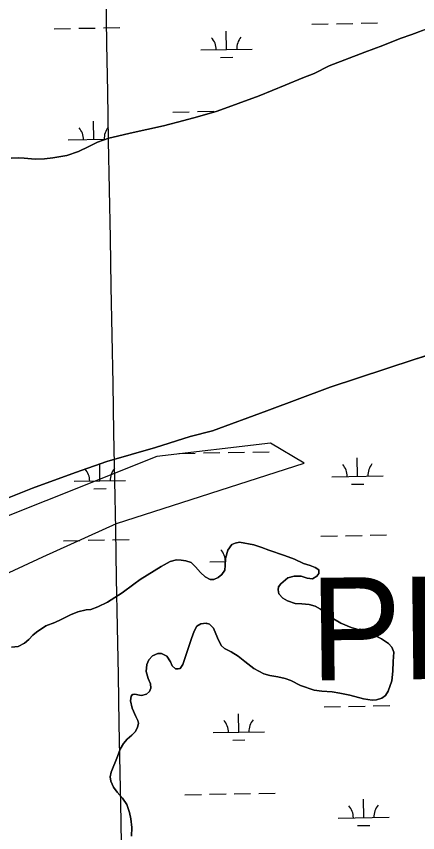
# Model space of a CAD drawing. Extents: x 3914892 to 3953151, y 242587 to 268572.
# Drawn here: x 3945373 to 3946155, y 257845 to 259437 of the extents above; entities that cross this region are included whole.
import ezdxf

# ---------------------------------------------------------------- set-up
doc = ezdxf.new("R2010")
doc.units = 0
for name, color, linetype in [('V-GRID-MAJR', 7, 'Continuous'), ('V-SITE-VEGE', 7, 'Continuous'), ('V-TOPO-GNAM-IDEN', 7, 'Continuous'), ('V-TOPO-SHOR', 7, 'Continuous'), ('V-WETL-SWMP', 7, 'Continuous')]:
    doc.layers.add(name, color=color, linetype=linetype)

msp = doc.modelspace()

# ---------------------------------------------------------------- linework, layer by layer
at = {"layer": 'V-GRID-MAJR'}
msp.add_spline([(3945747.7320000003, 248496.181), (3945637.58, 254554.14), (3945527.394, 260614.022), (3945417.207, 266673.895), (3945417.1720000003, 266675.828)], degree=3, dxfattribs=at)
at = {"layer": 'V-SITE-VEGE'}
msp.add_lwpolyline([(3944277.337064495, 257835.20115726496), (3944394.7264516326, 257926.50401392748), (3944551.2456344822, 257991.72034011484), (3944772.9811435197, 258069.97993154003), (3945125.1493049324, 258213.45584915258), (3945255.581957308, 258304.7587058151), (3945425.1444053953, 258383.01829724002), (3945568.6203230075, 258448.23462342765), (3945933.8317496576, 258565.62401056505), (3945933.8317496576, 258565.62401056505), (3945868.6154234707, 258604.75380627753), (3945646.8799144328, 258578.6672758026), (3944994.7166525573, 258317.80197105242), (3944590.375430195, 258135.1962577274), (3944472.9860430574, 258069.97993154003), (3944407.76971687, 258043.89340106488), (3944316.4668602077, 258004.7636053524), (3944264.2937992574, 257887.374218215), (3944212.120738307, 257861.28768773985), (3944094.7313511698, 257796.0713615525)], dxfattribs=at)
at = {"layer": 'V-TOPO-SHOR'}
for points in [[(3945471.864, 259165.222), (3945494.407, 259172.795), (3945514.434, 259182.996), (3945531.254, 259191.244), (3945553.795, 259199.007), (3945570.676, 259203.06900000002), (3945595.34, 259208.768), (3945659.8540000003, 259223.25400000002), (3945699.489, 259233.559), (3945726.23, 259240.432), (3945764.522, 259251.479), (3945846.313, 259281.835), (3945871.861, 259291.927), (3945897.0270000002, 259302.204), (3945931.4620000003, 259316.62), (3945953.802, 259324.951), (3945983.086, 259339.861), (3946052.554, 259366.794), (3946087.577, 259379.885), (3946121.455, 259393.33800000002), (3946143.991, 259401.293), (3946227.667, 259432.81900000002)], [(3945363.042, 259160.161), (3945378.267, 259160.581), (3945388.554, 259160.165), (3945410.093, 259158.394), (3945428.1720000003, 259158.854), (3945444.329, 259160.622), (3945471.864, 259165.222)], [(3946238.365, 258795.959), (3946148.548, 258767.768), (3945985.058, 258713.722), (3945861.435, 258667.316), (3945755.4, 258628.791), (3945711.966, 258617.859), (3945644.71, 258595.90600000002), (3945549.541, 258568.967), (3945488.566, 258547.111), (3945405.061, 258516.919)], [(3945405.061, 258516.919), (3945257.818, 258458.547)], [(3945364.004, 258206.899), (3945376.63, 258208.492), (3945388.988, 258214.50100000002), (3945397.71, 258222.062), (3945405.62, 258230.211), (3945412.753, 258236.544), (3945431.052, 258248.264), (3945448.2120000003, 258255.348), (3945460.983, 258260.761), (3945478.912, 258270.266), (3945493.481, 258276.10700000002), (3945509.294, 258279.55800000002), (3945518.311, 258280.69700000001), (3945532.094, 258285.522), (3945550.829, 258294.83800000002), (3945579.475, 258312.738), (3945602.113, 258329.543), (3945614.424, 258338.764), (3945655.804, 258364.484), (3945673.3340000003, 258373.782), (3945685.328, 258377.37600000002), (3945694.574, 258376.711), (3945703.835, 258375.044), (3945713.926, 258371.78100000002), (3945722.2800000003, 258363.673), (3945732.0810000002, 258352.778), (3945741.449, 258344.082), (3945750.968, 258338.604), (3945758.193, 258338.712), (3945766.7660000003, 258342.855), (3945773.504, 258348.78), (3945779.404, 258357.101), (3945780.4760000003, 258365.953), (3945781.074, 258379.617), (3945785.2490000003, 258395.74300000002), (3945793.3140000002, 258406.907), (3945799.895, 258410.018), (3945808.308, 258411.34900000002), (3945835.89, 258406.34100000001), (3945851.426, 258401.354), (3945865.361, 258396.14), (3945895.639, 258385.552), (3945915.025, 258378.212), (3945932.816, 258370.247), (3945945.528, 258366.02000000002), (3945955.829, 258361.957), (3945962.524, 258357.439), (3945962.977, 258354.033), (3945962.426, 258350.611), (3945959.092, 258345.342), (3945950.531, 258340.394), (3945939.873, 258341.438), (3945928.571, 258345.284), (3945914.914, 258345.481), (3945902.5160000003, 258342.081), (3945888.432, 258330.627), (3945884.1040000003, 258324.538), (3945883.187, 258318.902), (3945884.9110000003, 258310.896), (3945892.27, 258302.373), (3945901.383, 258297.087), (3945916.717, 258292.296), (3945929.582, 258291.287), (3945943.853, 258290.296), (3945955.752, 258286.859), (3945965.877, 258281.188), (3945979.4820000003, 258271.153), (3945991.059, 258262.28900000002), (3946005.438, 258254.073), (3946025.646, 258245.541), (3946041.182, 258240.554), (3946070.247, 258230.547), (3946084.812, 258223.336), (3946098.608, 258213.905), (3946104.936, 258206.973), (3946108.694, 258197.39), (3946107.762, 258179.306), (3946107.041, 258160.42), (3946104.916, 258141.51200000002), (3946097.995, 258120.928), (3946092.9, 258112.619), (3946085.5500000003, 258107.288), (3946075.1520000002, 258104.321), (3946066.323, 258103.989), (3946049.8200000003, 258106.551), (3946023.012, 258113.377), (3946003.679, 258117.102), (3945988.5810000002, 258119.689), (3945968.2770000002, 258121.19), (3945953.392, 258122.976), (3945926.7460000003, 258132.413)], [(3945926.7460000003, 258132.413), (3945908.131, 258141.77300000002), (3945897.021, 258146.225), (3945882.921, 258149.225), (3945867.421, 258151.804), (3945855.723, 258155.242), (3945836.292, 258165.595), (3945818.222, 258178.776), (3945805.8170000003, 258189.233), (3945791.836, 258197.65600000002), (3945779.0870000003, 258204.29200000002), (3945772.169, 258210.413), (3945765.3200000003, 258225.169), (3945757.612, 258243.726), (3945749.858, 258252.043), (3945743.403, 258253.956), (3945732.577, 258252.788), (3945724.819, 258247.853), (3945720.148, 258238.14500000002), (3945714.532, 258224.207), (3945697.833, 258172.953), (3945692.725, 258165.44700000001), (3945688.719, 258164.786), (3945683.497, 258164.907), (3945676.9820000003, 258170.834), (3945673.451, 258178.612), (3945666.2630000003, 258189.34600000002), (3945655.943, 258194.613), (3945649.315, 258194.71300000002), (3945638.344, 258189.931), (3945631.225, 258182.595), (3945627.545, 258173.50400000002), (3945626.345, 258159.834), (3945630.167, 258146.034), (3945634.545, 258135.258), (3945635.469, 258127.24000000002), (3945632.761, 258120.373), (3945626.81, 258115.464), (3945617.006, 258113.109), (3945613.588, 258113.459), (3945604.327, 258115.12600000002), (3945601.1180000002, 258114.878), (3945599.518, 258114.45200000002), (3945597.157, 258111.204), (3945595.881, 258102.551), (3945598.906, 258088.33800000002), (3945606.3850000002, 258071.586), (3945609.916, 258063.807), (3945611.401, 258058.60700000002), (3945609.1070000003, 258050.74300000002), (3945604.825, 258041.844), (3945598.49, 258035.725), (3945589.577, 258027.56), (3945582.069, 258019.415), (3945575.815, 258008.075), (3945570.4020000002, 257994.14), (3945558.409, 257963.64), (3945556.336, 257954.573), (3945557.6780000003, 257945.55800000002), (3945562.665, 257934.388), (3945570.041, 257924.459), (3945580.46, 257912.56900000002), (3945588.879, 257900.246), (3945594.128, 257884.861), (3945596.52, 257872.651), (3945598.181, 257855.608), (3945598.029, 257838.939)]]:
    msp.add_lwpolyline(points, dxfattribs=at)
at = {"layer": 'V-WETL-SWMP'}
for p, q in [((3946044.9721640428, 259423.0025270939), (3946076.9670435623, 259423.57496443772)), ((3946227.667, 259432.81900000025), (3946143.991, 259401.29300000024)), ((3945447.159838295, 259412.30674998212), (3945479.154717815, 259412.8791873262)), ((3945495.152157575, 259413.1654059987), (3945527.147037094, 259413.73784334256)), ((3945543.1444768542, 259414.02406201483), (3945575.139356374, 259414.59649935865)), ((3945782.7808290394, 259371.8740922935), (3945782.136837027, 259407.8683317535)), ((3945948.987525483, 259421.2852150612), (3945980.9824050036, 259421.85765240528)), ((3945996.979844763, 259422.14387107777), (3946028.974724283, 259422.71630842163)), ((3946121.455, 259393.339), (3946087.578, 259379.885)), ((3946143.991, 259401.29300000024), (3946121.455, 259393.339)), ((3946087.578, 259379.885), (3946052.554, 259366.79400000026)), ((3945732.7888297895, 259370.9796589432), (3945832.7728282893, 259372.76852564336)), ((3946052.554, 259366.79400000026), (3945983.0870000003, 259339.86000000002)), ((3945771.05878924, 259356.23089748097), (3945795.0549488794, 259356.66022548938)), ((3945983.0870000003, 259339.86000000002), (3945953.802, 259324.95100000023)), ((3945931.4620000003, 259316.62000000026), (3945897.028, 259302.20500000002)), ((3945953.802, 259324.95100000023), (3945931.4620000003, 259316.62000000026)), ((3945897.028, 259302.20500000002), (3945871.862, 259291.928)), ((3945846.312, 259281.83500000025), (3945764.522, 259251.47900000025)), ((3945871.862, 259291.928), (3945846.312, 259281.83500000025)), ((3945678.1018358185, 259249.91100871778), (3945710.0967153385, 259250.48344606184)), ((3945726.094155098, 259250.7696647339), (3945758.089034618, 259251.3421020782)), ((3945764.522, 259251.47900000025), (3945726.23, 259240.43300000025)), ((3945524.442279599, 259196.41168338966), (3945523.7982875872, 259232.40592284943)), ((3945699.489, 259233.55900000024), (3945659.8540000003, 259223.25400000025)), ((3945726.23, 259240.43300000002), (3945699.489, 259233.559)), ((3945659.8540000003, 259223.25400000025), (3945595.341, 259208.769)), ((3945570.677, 259203.06800000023), (3945553.794, 259199.00700000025)), ((3945595.341, 259208.769), (3945570.677, 259203.068)), ((3945474.4502803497, 259195.51725003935), (3945547.454165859, 259196.82340124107)), ((3945531.255, 259191.244), (3945514.435, 259182.996)), ((3945553.794, 259199.00700000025), (3945531.255, 259191.24400000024)), ((3945494.407, 259172.79500000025), (3945471.865, 259165.22200000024)), ((3945514.435, 259182.996), (3945494.407, 259172.795)), ((3945378.267, 259160.581), (3945363.042, 259160.16200000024)), ((3945388.554, 259160.16500000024), (3945378.267, 259160.581)), ((3945410.093, 259158.394), (3945388.554, 259160.16500000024)), ((3945428.173, 259158.855), (3945410.093, 259158.394)), ((3945444.329, 259160.621), (3945428.173, 259158.855)), ((3945471.865, 259165.222), (3945444.329, 259160.621)), ((3946148.5480028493, 258767.7679899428), (3946238.3660028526, 258795.95998993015)), ((3945985.059002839, 258713.72098997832), (3946148.5480028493, 258767.7679899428)), ((3945861.4350028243, 258667.31599003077), (3945985.059002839, 258713.72098997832)), ((3945755.3990028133, 258628.78999006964), (3945861.4350028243, 258667.31599003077)), ((3945711.9650028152, 258617.8579900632), (3945755.3990028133, 258628.7899900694)), ((3945644.7090028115, 258595.90699007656), (3945711.9650028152, 258617.85799006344)), ((3945549.5410028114, 258568.96699007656), (3945644.7090028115, 258595.90699007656)), ((3945690.0040485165, 258584.6674974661), (3945721.998928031, 258585.23993481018)), ((3945737.9963677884, 258585.52615348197), (3945769.9912473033, 258586.09859082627)), ((3945785.9886870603, 258586.38480949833), (3945817.983566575, 258586.9572468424)), ((3945833.9810063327, 258587.24346551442), (3945865.975885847, 258587.8159028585)), ((3945488.5660028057, 258547.10999009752), (3945549.5410028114, 258568.96699007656)), ((3945536.344492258, 258531.1681722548), (3945535.756617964, 258564.02586175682)), ((3946038.172179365, 258540.14663733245), (3946037.528187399, 258576.14087670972)), ((3945405.060002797, 258516.91899012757), (3945488.5660028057, 258547.10999009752)), ((3945486.3524930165, 258530.2737389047), (3945586.3364915, 258532.06260560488)), ((3945988.180180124, 258539.25220398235), (3946088.164178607, 258541.04107068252)), ((3945257.8180027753, 258458.5459902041), (3945405.060002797, 258516.91899012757)), ((3945524.622452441, 258515.5249774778), (3945548.6186120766, 258515.95430548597)), ((3946026.450139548, 258524.50344255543), (3946050.446299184, 258524.9327705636)), ((3945966.840850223, 258423.4199371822), (3945998.8357297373, 258423.99237452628)), ((3946014.8331694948, 258424.27859319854), (3946046.828049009, 258424.85103054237)), ((3946062.8254887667, 258425.13724921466), (3946094.8203682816, 258425.7096865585)), ((3945465.0131631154, 258414.44147210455), (3945497.0080426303, 258415.01390944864)), ((3945513.0054823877, 258415.3001281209), (3945545.0003619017, 258415.87256546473)), ((3945560.997801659, 258416.15878413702), (3945592.992681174, 258416.73122148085)), ((3945793.314002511, 258406.90699113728), (3945785.2490024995, 258395.74199117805)), ((3945799.8940025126, 258410.01799113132), (3945793.314002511, 258406.90699113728)), ((3945808.307002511, 258411.34899113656), (3945799.8940025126, 258410.01799113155)), ((3945835.8910024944, 258406.3409911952), (3945808.307002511, 258411.34899113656)), ((3945851.4270024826, 258401.35399123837), (3945835.8910024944, 258406.3409911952)), ((3945785.2490024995, 258395.74199117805), (3945781.07400248, 258379.6159912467)), ((3945865.36100247, 258396.14099128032), (3945851.4270024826, 258401.35399123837)), ((3945895.639002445, 258385.5519913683), (3945865.36100247, 258396.14099128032)), ((3945673.334002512, 258373.7819911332), (3945655.804002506, 258364.48399115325)), ((3945685.328002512, 258377.3759911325), (3945673.334002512, 258373.7819911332)), ((3945694.5750025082, 258376.71099114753), (3945685.328002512, 258377.3759911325)), ((3945703.8360025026, 258375.04299116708), (3945694.5750025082, 258376.71099114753)), ((3945713.9250024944, 258371.7809911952), (3945703.8360025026, 258375.04299116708)), ((3945750.642154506, 258373.11438117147), (3945780.8130670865, 258373.65418495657)), ((3945781.0740024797, 258379.6159912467), (3945780.4760024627, 258365.95299130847)), ((3945915.0250024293, 258378.21199142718), (3945895.639002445, 258385.5519913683)), ((3945932.815002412, 258370.24699148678), (3945915.0250024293, 258378.21199142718)), ((3945655.804002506, 258364.48399115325), (3945614.424002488, 258338.76299121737)), ((3945722.2790024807, 258363.67399124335), (3945713.9250024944, 258371.7809911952)), ((3945732.0810024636, 258352.77699130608), (3945722.2790024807, 258363.67399124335)), ((3945779.404002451, 258357.1019913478), (3945773.5050024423, 258348.7809913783)), ((3945780.4760024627, 258365.95299130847), (3945779.404002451, 258357.1019913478)), ((3945945.5280024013, 258366.0199915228), (3945932.815002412, 258370.24699148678)), ((3945955.830002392, 258361.95799155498), (3945945.5280024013, 258366.0199915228)), ((3945962.5240023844, 258357.4399915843), (3945955.830002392, 258361.95799155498)), ((3945962.9770023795, 258354.0329916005), (3945962.5240023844, 258357.4399915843)), ((3945741.4480024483, 258344.08299135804), (3945732.0810024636, 258352.77699130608)), ((3945750.9670024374, 258338.60299139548), (3945741.4480024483, 258344.08299135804)), ((3945766.7660024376, 258342.85599139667), (3945758.1940024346, 258338.71199140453)), ((3945773.5050024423, 258348.7809913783), (3945766.7660024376, 258342.85599139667)), ((3945888.4310023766, 258330.626991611), (3945902.5160023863, 258342.08199157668)), ((3945902.5160023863, 258342.08199157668), (3945914.9140023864, 258345.48099157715)), ((3945914.9140023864, 258345.48099157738), (3945928.571002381, 258345.28499159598)), ((3945928.571002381, 258345.28499159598), (3945939.8730023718, 258341.43799162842)), ((3945939.8730023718, 258341.43799162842), (3945950.531002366, 258340.39299164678)), ((3945950.531002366, 258340.39299164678), (3945959.0910023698, 258345.34099163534)), ((3945959.0910023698, 258345.34099163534), (3945962.425002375, 258350.61199161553)), ((3945962.425002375, 258350.61199161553), (3945962.9770023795, 258354.0329916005)), ((3945602.1130024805, 258329.5429912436), (3945579.475002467, 258312.73799129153)), ((3945614.424002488, 258338.76299121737), (3945602.1130024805, 258329.5429912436)), ((3945758.1940024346, 258338.71199140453), (3945750.9670024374, 258338.60299139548)), ((3945884.1050023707, 258324.53799163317), (3945888.4310023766, 258330.626991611)), ((3945579.475002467, 258312.73799129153), (3945550.829002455, 258294.83899133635)), ((3945883.1860023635, 258318.90199165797), (3945884.1050023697, 258324.53799163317)), ((3945884.9120023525, 258310.89599169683), (3945883.1860023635, 258318.90199165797)), ((3945892.2690023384, 258302.3719917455), (3945884.9120023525, 258310.89599169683)), ((3945550.829002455, 258294.83899133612), (3945532.094002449, 258285.5219913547)), ((3945901.384002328, 258297.08699178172), (3945892.2690023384, 258302.3719917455)), ((3945916.7160023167, 258292.29699182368), (3945901.384002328, 258297.08699178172)), ((3945509.29300245, 258279.55699135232), (3945493.482002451, 258276.10699134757)), ((3945518.3120024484, 258280.696991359), (3945509.29300245, 258279.55699135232)), ((3945532.094002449, 258285.5219913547), (3945518.3120024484, 258280.69699135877)), ((3945929.5820023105, 258291.28599184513), (3945916.7160023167, 258292.29699182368)), ((3945943.8530023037, 258290.29499186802), (3945929.5820023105, 258291.2859918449)), ((3945955.7520022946, 258286.85899189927), (3945943.8530023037, 258290.29499186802)), ((3945965.877002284, 258281.18799193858), (3945955.7520022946, 258286.85899189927)), ((3945979.481002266, 258271.15199200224), (3945965.877002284, 258281.18799193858)), ((3945478.911002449, 258270.26599135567), (3945460.9830024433, 258260.76099137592)), ((3945493.482002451, 258276.10699134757), (3945478.911002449, 258270.26599135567)), ((3945991.05900225, 258262.28999205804), (3945979.481002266, 258271.15199200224)), ((3946005.4390022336, 258254.07199211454), (3945991.05900225, 258262.28999205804)), ((3945431.0510024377, 258248.26399139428), (3945412.7540024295, 258236.54399142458)), ((3945448.2130024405, 258255.34799138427), (3945431.0510024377, 258248.26399139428)), ((3945460.9830024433, 258260.76099137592), (3945448.2130024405, 258255.34799138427)), ((3945720.1470023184, 258238.14499181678), (3945724.820002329, 258247.85299177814)), ((3945724.820002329, 258247.85299177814), (3945732.5770023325, 258252.7889917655)), ((3945732.5770023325, 258252.78899176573), (3945743.4030023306, 258253.9549917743)), ((3945743.4030023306, 258253.95499177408), (3945749.8570023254, 258252.0439917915)), ((3945743.9474796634, 258252.90438723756), (3945746.780040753, 258252.95506608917)), ((3945749.8570023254, 258252.0439917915), (3945757.6120023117, 258243.72699183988)), ((3946025.6460022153, 258245.5409921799), (3946005.4390022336, 258254.07199211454)), ((3946041.182002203, 258240.5529922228), (3946025.6460022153, 258245.54099217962)), ((3945405.620002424, 258230.2119914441), (3945397.7100024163, 258222.0619914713)), ((3945412.7540024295, 258236.54399142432), (3945405.620002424, 258230.2119914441)), ((3945714.533002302, 258224.20599187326), (3945720.1470023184, 258238.14499181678)), ((3945757.6120023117, 258243.72699183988), (3945765.3200022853, 258225.16899193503)), ((3946070.2470021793, 258230.5479923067), (3946041.182002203, 258240.55299222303)), ((3946043.5469327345, 258239.73891584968), (3946043.4792992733, 258243.5191104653)), ((3946084.813002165, 258223.3369923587), (3946070.2470021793, 258230.5479923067)), ((3945388.98900241, 258214.50099149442), (3945376.6300024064, 258208.49299150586)), ((3945397.7100024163, 258222.0619914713), (3945388.98900241, 258214.50099149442)), ((3945697.8330022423, 258172.95299208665), (3945714.533002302, 258224.20599187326)), ((3945765.3200022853, 258225.16899193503), (3945772.168002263, 258210.41299201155)), ((3946098.6080021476, 258213.90599241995), (3946084.813002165, 258223.3369923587)), ((3946104.9370021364, 258206.97299246), (3946098.608002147, 258213.90599241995)), ((3945376.6300024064, 258208.49299150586), (3945364.004002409, 258206.8979914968)), ((3945772.168002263, 258210.41299201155), (3945779.0860022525, 258204.29199204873)), ((3945779.0860022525, 258204.29199204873), (3945791.8360022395, 258197.6559920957)), ((3946108.695002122, 258197.39099250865), (3946104.9370021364, 258206.97299246)), ((3945627.5460022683, 258173.50499199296), (3945631.225002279, 258182.59599195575)), ((3945631.225002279, 258182.59599195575), (3945638.344002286, 258189.93099193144)), ((3945638.344002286, 258189.93099193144), (3945649.316002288, 258194.7139919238)), ((3945649.316002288, 258194.7139919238), (3945655.9430022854, 258194.61299193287)), ((3945655.9430022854, 258194.6129919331), (3945666.2630022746, 258189.34599197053)), ((3945666.2630022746, 258189.34599197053), (3945673.4520022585, 258178.61099202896)), ((3945791.8360022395, 258197.6559920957), (3945805.817002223, 258189.23199215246)), ((3945805.817002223, 258189.23199215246), (3945818.223002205, 258178.77599221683)), ((3946107.7620020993, 258179.30599259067), (3946108.695002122, 258197.39099250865)), ((3945626.3460022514, 258159.83299205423), (3945627.5460022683, 258173.50499199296)), ((3945673.4520022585, 258178.61099202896), (3945676.982002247, 258170.83299206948)), ((3945676.982002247, 258170.83299206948), (3945683.4970022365, 258164.906992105)), ((3945692.725002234, 258165.44699211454), (3945697.8330022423, 258172.95299208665)), ((3945818.223002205, 258178.7759922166), (3945836.2910021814, 258165.5939923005)), ((3946107.0410020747, 258160.41999267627), (3946107.7620020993, 258179.30599259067)), ((3945630.167002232, 258146.03499212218), (3945626.346002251, 258159.83299205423)), ((3945683.4970022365, 258164.906992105), (3945688.7190022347, 258164.7849921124)), ((3945688.7190022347, 258164.7849921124), (3945692.725002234, 258165.4469921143)), ((3945836.2910021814, 258165.5939923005), (3945855.7230021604, 258155.24299237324)), ((3945855.7230021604, 258155.24299237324), (3945867.4210021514, 258151.80399240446)), ((3945867.4210021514, 258151.80399240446), (3945882.921002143, 258149.22599243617)), ((3946104.9150020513, 258141.51299276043), (3946107.041002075, 258160.41999267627)), ((3945634.546002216, 258135.2579921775), (3945630.167002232, 258146.03499212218)), ((3945635.469002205, 258127.23999221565), (3945634.546002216, 258135.2579921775)), ((3945882.921002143, 258149.22599243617), (3945897.0210021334, 258146.22499246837)), ((3945897.0210021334, 258146.22499246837), (3945908.132002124, 258141.77299250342)), ((3945908.132002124, 258141.77299250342), (3945926.746002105, 258132.41399257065)), ((3946097.9950020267, 258120.92799284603), (3946104.9150020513, 258141.51299276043)), ((3945626.8110021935, 258115.46399225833), (3945632.7610021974, 258120.37199224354)), ((3945632.7610021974, 258120.37199224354), (3945635.469002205, 258127.23999221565)), ((3945926.746002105, 258132.41399257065), (3945953.392002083, 258122.97499264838)), ((3945953.392002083, 258122.97499264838), (3945968.278002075, 258121.190992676)), ((3945968.278002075, 258121.190992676), (3945988.581002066, 258119.68799270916)), ((3945988.581002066, 258119.68799270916), (3946003.679002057, 258117.10299274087)), ((3946092.899002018, 258112.61899287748), (3946097.9950020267, 258120.92799284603)), ((3945595.882002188, 258102.5509922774), (3945597.1570021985, 258111.20399223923)), ((3945598.906002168, 258088.33899234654), (3945595.882002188, 258102.5509922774)), ((3945597.1570021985, 258111.20399223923), (3945599.5180022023, 258114.45199222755)), ((3945599.5180022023, 258114.45199222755), (3945601.118002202, 258114.8779922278)), ((3945601.118002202, 258114.87799222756), (3945604.327002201, 258115.12699223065)), ((3945604.327002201, 258115.12699223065), (3945613.5890021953, 258113.45799225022)), ((3945613.5890021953, 258113.45799225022), (3945617.0070021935, 258113.10799225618)), ((3945617.0070021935, 258113.1079922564), (3945626.8110021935, 258115.46399225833)), ((3946003.679002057, 258117.10299274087), (3946023.0110020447, 258113.37799278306)), ((3946023.0110020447, 258113.37799278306), (3946049.8200020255, 258106.55099284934)), ((3946049.8200020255, 258106.55099284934), (3946066.323002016, 258103.9879928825)), ((3946066.323002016, 258103.98799288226), (3946075.1530020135, 258104.32099289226)), ((3946075.1530020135, 258104.32099289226), (3946085.5500020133, 258107.28799289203)), ((3946085.5500020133, 258107.28799289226), (3946092.899002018, 258112.61899287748)), ((3945606.386002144, 258071.58499243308), (3945598.906002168, 258088.33899234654)), ((3945972.7919620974, 258090.79817093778), (3946004.7868416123, 258091.37060828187)), ((3946020.7842813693, 258091.65682695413), (3946052.779160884, 258092.22926429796)), ((3946068.776600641, 258092.51548297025), (3946100.771480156, 258093.08792031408)), ((3945609.9160021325, 258063.80699247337), (3945606.386002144, 258071.58499243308)), ((3945806.5852656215, 258041.38704827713), (3945805.941273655, 258077.38128765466)), ((3945609.1080021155, 258050.74299253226), (3945611.4000021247, 258058.6079924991)), ((3945611.4000021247, 258058.6079924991), (3945609.9160021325, 258063.80699247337)), ((3945598.4910021, 258035.72499258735), (3945604.8240021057, 258041.84399256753)), ((3945604.8240021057, 258041.84399256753), (3945609.1080021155, 258050.74299253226)), ((3945756.5932663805, 258040.49261492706), (3945856.577264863, 258042.281481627)), ((3945582.0700020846, 258019.41499264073), (3945589.5780020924, 258027.5589926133)), ((3945589.5780020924, 258027.5589926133), (3945598.4910021, 258035.72499258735)), ((3945794.863225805, 258025.74385350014), (3945818.8593854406, 258026.17318150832)), ((3945570.4010020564, 257994.13999274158), (3945575.8140020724, 258008.0759926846)), ((3945575.8140020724, 258008.0759926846), (3945582.0700020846, 258019.41499264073)), ((3945558.409002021, 257963.6399928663), (3945570.4010020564, 257994.13999274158)), ((3945556.3370020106, 257954.5729929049), (3945558.409002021, 257963.6399928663)), ((3945557.677001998, 257945.55799294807), (3945556.3370020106, 257954.5729929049)), ((3945562.6640019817, 257934.38799300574), (3945557.677001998, 257945.55799294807)), ((3945570.0410019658, 257924.45899306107), (3945562.6640019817, 257934.38799300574)), ((3945580.4600019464, 257912.56799312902), (3945570.0410019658, 257924.45899306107)), ((3945588.8780019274, 257900.24499319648), (3945580.4600019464, 257912.56799312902)), ((3945701.9062722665, 257919.42396497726), (3945733.901151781, 257919.99640232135)), ((3945749.8985915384, 257920.28262099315), (3945781.8934710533, 257920.85505833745)), ((3945797.8909108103, 257921.1412770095), (3945829.885790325, 257921.71371435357)), ((3945845.883230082, 257921.9999330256), (3945877.8781095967, 257922.5723703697)), ((3945594.1280019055, 257884.86199327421), (3945588.8780019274, 257900.24499319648)), ((3946050.0744031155, 257874.90310484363), (3946049.430411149, 257910.8973442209)), ((3945596.5200018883, 257872.6499933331), (3945594.1280019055, 257884.86199327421)), ((3945598.182001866, 257855.60699341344), (3945596.5200018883, 257872.6499933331)), ((3945597.090624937, 257866.7985320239), (3945598.23871525, 257866.81907311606)), ((3946000.0824038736, 257874.00867149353), (3946100.066402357, 257875.7975381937)), ((3945598.0300018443, 257838.93899348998), (3945598.1820018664, 257855.60699341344)), ((3946038.3523632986, 257859.2599100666), (3946062.348522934, 257859.6892380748))]:
    msp.add_line(p, q, dxfattribs=at)
for centre, radius, start, end in [((3945727.538239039, 259371.36059701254), 35.24628790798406, 0.25317973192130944, 41.79683806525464), ((3945838.006431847, 259373.33704198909), 35.24628790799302, 140.25317672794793, 181.79683506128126), ((3945469.1996896, 259195.8981881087), 35.24628790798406, 0.25317973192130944, 41.79683806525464), ((3945579.667882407, 259197.87463308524), 35.24628790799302, 140.25317672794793, 181.79683506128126), ((3946093.3977821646, 258541.60958702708), 35.246287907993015, 140.2531767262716, 181.79683505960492), ((3945481.101902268, 258530.65467697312), 35.24628790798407, 0.25317973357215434, 41.31456741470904), ((3945591.5700950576, 258532.63112194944), 35.246287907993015, 140.2531767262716, 181.79683505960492), ((3945982.9295893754, 258539.63314205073), 35.24628790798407, 0.25317973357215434, 41.79683806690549), ((3945745.391563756, 258373.49531923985), 35.24628790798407, 0.25317973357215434, 41.79683806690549), ((3946099.3488940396, 258208.98782078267), 35.246287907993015, 140.2531767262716, 143.1827894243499), ((3945751.342675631, 258040.87355299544), 35.24628790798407, 0.25317973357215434, 41.79683806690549), ((3945861.8108684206, 258042.84999797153), 35.246287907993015, 140.2531767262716, 181.79683505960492), ((3945994.8318131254, 257874.3896095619), 35.24628790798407, 0.25317973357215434, 41.79683806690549), ((3946105.3000059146, 257876.36605453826), 35.246287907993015, 140.2531767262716, 181.79683505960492)]:
    msp.add_arc(centre, radius, start, end, dxfattribs=at)

# ---------------------------------------------------------------- texts
at = {"layer": 'V-TOPO-GNAM-IDEN'}
msp.add_text('PLAQUEMINES', height=199.99959800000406, rotation=0.7032999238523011, dxfattribs=at).set_placement((3945946.695603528, 258141.96963233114))

doc.saveas('drawing.dxf')
